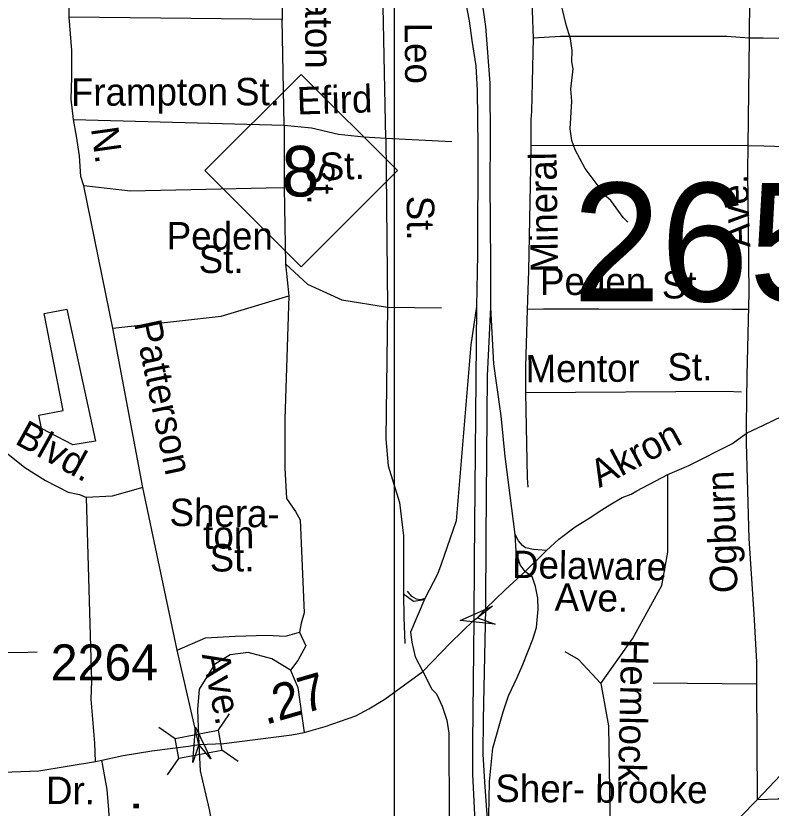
# Model space of a CAD drawing. Extents: x 1547597 to 1699558, y 810033 to 920809.
# Drawn here: x 1632413 to 1635027, y 870776 to 873519 of the extents above; entities that cross this region are included whole.
import ezdxf

# ---------------------------------------------------------------- set-up
doc = ezdxf.new("R2010")
doc.units = 0
for name, color, linetype in [('Exist Cultural Warehouse Building Footprint', 7, 'Continuous'), ('Exist Hydrographic Misc Water Feature', 7, 'Continuous'), ('Exist Road Non-System Type 51', 7, 'Continuous'), ('Exist Road Non-System Type 51 Label', 7, 'Continuous'), ('Exist Road Primary Interstate Ramp 1 Lane Attributed', 7, 'Continuous'), ('Exist Road Primary NC Shield CELL', 7, 'Continuous'), ('Exist Road Primary NC Shield Number Label', 7, 'Continuous'), ('Exist Road Primary US Divided Attributed', 7, 'Continuous'), ('Exist Road Primary US Ramp 1 Lane  Attributed', 7, 'Continuous'), ('Exist Road Secondary Mileage Hundredths English Label', 7, 'Continuous'), ('Exist Road Secondary Structure Standard Bridge Attributed CELL', 7, 'Continuous'), ('Exist Road Secondary Structure Standard Bridge CELL', 7, 'Continuous'), ('Exist Road Secondary Structure Standard Bridge Number Label', 7, 'Continuous'), ('Exist Road Secondary Type 51 Attributed', 7, 'Continuous'), ('Exist Road Secondary Type 51 Label', 7, 'Continuous'), ('Exist Road Secondary Type 51 Number Label', 7, 'Continuous'), ('Exist Road Secondary Type 51 Undivided 4 Lane Attributed', 7, 'Continuous'), ('Map Preparation Inset Cut Line', 7, 'Continuous')]:
    doc.layers.add(name, color=color, linetype=linetype)

msp = doc.modelspace()

# ---------------------------------------------------------------- linework, layer by layer
at = {"layer": 'Exist Cultural Warehouse Building Footprint'}
msp.add_lwpolyline([(1632589.3, 872503.8), (1632688.7, 872046.5), (1632611, 872034), (1632502.3, 872090), (1632492.9, 872136.7), (1632576.9, 872152.2), (1632511.6, 872488.2)], close=True, dxfattribs=at)
at = {"layer": 'Exist Hydrographic Misc Water Feature'}
msp.add_lwpolyline([(1634530.6, 872804.4), (1634515, 872820.7), (1634471.9, 872879.3), (1634456.1, 872893.6), (1634383.7, 872990.9), (1634348.8, 873055.5), (1634337.3, 873087.7), (1634332, 873127.8), (1634337.5, 873223.6), (1634334.2, 873265.7), (1634341.4, 873335.6), (1634337.7, 873359.7), (1634338.4, 873399.7), (1634333.1, 873439.8), (1634317.8, 873487.9), (1634291.7, 873600.4)], dxfattribs=at)
at = {"layer": 'Exist Road Non-System Type 51'}
for p, q in [((1634956.4, 874078.3), (1634950.7, 873442.4)), ((1634950.7, 873442.4), (1634946.9, 873068.6)), ((1634949.5, 872560.2), (1634942.7, 872275)), ((1634942.7, 872275), (1634940.2, 872102.4))]:
    msp.add_line(p, q, dxfattribs=at)
for points in [[(1633046.3, 870996.3), (1632971.2, 871323.2), (1632852.9, 871886.5), (1632748.5, 872437.3), (1632648.6, 872930.5), (1632638.7, 872962.5), (1632633.6, 873034.5), (1632623.6, 873102.6), (1632613, 873160.5), (1632604.5, 873231.1), (1632607.1, 873306.7), (1632607.2, 873354.7), (1632606.8, 873399), (1632598.3, 873514.8), (1632595.8, 873768.7), (1632615.7, 874186.4), (1632625, 874335.9), (1632629.8, 874387), (1632640.7, 874468.7), (1632657.8, 874757.4)], [(1634201.1, 874078.3), (1634200.3, 873536.4), (1634203, 873441.9)], [(1633335, 873803), (1633335, 873506.4)], [(1633694.1, 873095.5), (1633682.2, 873665.5), (1633679.4, 873785.4)], [(1633335, 873506.4), (1632598.3, 873514.8)], [(1633341.3, 873140.7), (1633335, 873506.4)], [(1634203, 873441.9), (1634197.2, 873188.5), (1634194.9, 873160.5), (1634195.6, 873069.4)], [(1634950.7, 873442.4), (1634873.7, 873448.1), (1634298, 873448.1), (1634203, 873441.9)], [(1636145.9, 873439.1), (1636095, 873438.5), (1634999.9, 873442), (1634950.7, 873442.4)], [(1632613, 873160.5), (1633341.3, 873140.7)], [(1633341.3, 873140.7), (1633342, 872923.8)], [(1633341.3, 873140.7), (1633436.7, 873131.6), (1633529.8, 873109), (1633617.3, 873100.5), (1633694.1, 873095.5)], [(1633694.1, 873095.5), (1633699.7, 872510.8)], [(1633694.1, 873095.5), (1633922.2, 873083.6)], [(1634195.6, 873069.4), (1634194.5, 872992.6), (1634187.4, 872636.8), (1634183.3, 872503)], [(1634946.9, 873068.6), (1634884.4, 873069.7), (1634195.6, 873069.4)], [(1634946.9, 873068.6), (1634945, 872980.9), (1634949.5, 872560.2)], [(1635269.9, 873060.8), (1635223.3, 873061.1), (1635001.5, 873068.4), (1634946.9, 873068.6)], [(1633342, 872923.8), (1633280.1, 872922.6), (1632810.6, 872911.9), (1632648.6, 872930.5)], [(1633342, 872923.8), (1633346.9, 872660.5)], [(1633346.9, 872660.5), (1633358.2, 872550.3)], [(1633346.9, 872660.5), (1633423.1, 872589.9), (1633541.7, 872536.2), (1633699.7, 872510.8)], [(1632748.5, 872437.3), (1632979.2, 872463.7), (1633123.9, 872479.7), (1633358.2, 872550.3)], [(1633358.2, 872550.3), (1633343.8, 872122.2), (1633343.8, 871952.7), (1633349.4, 871848.2), (1633380.5, 871803), (1633397.4, 871774.8), (1633411.5, 871452.7), (1633400.2, 871416), (1633394.6, 871384.9)], [(1633699.7, 872510.8), (1633693.2, 872054.5), (1633701.7, 871961.3), (1633741.2, 871834.1), (1633755.3, 871718.3), (1633755.3, 871517.8)], [(1633699.7, 872510.8), (1633886, 872507.9)], [(1634183.3, 872503), (1634176.5, 872305), (1634177.2, 872213.5)], [(1634948.5, 872502.2), (1634893.1, 872502.5), (1634431.2, 872503.3), (1634239.2, 872504), (1634183.3, 872503)], [(1631075.9, 872246.3), (1631186, 872249.1), (1631403.3, 872243.4), (1631643.3, 872198.2), (1631869.1, 872153), (1632027.2, 872122), (1632128.8, 872105), (1632238.9, 872082.4), (1632312.3, 872051.3), (1632374.4, 872011.8), (1632444.9, 871955.3), (1632515.5, 871910.1), (1632594.5, 871870.6), (1632634.1, 871862.1), (1632657.9, 871851.4)], [(1634925, 872216.6), (1634870.2, 872218.3), (1634177.2, 872213.5)], [(1634177.2, 872213.5), (1634183, 871919.1), (1634184.6, 871887.2)], [(1634940.2, 872102.4), (1634940.3, 872040.9), (1634950.2, 871709.1), (1634967.7, 871448), (1634976.7, 871282.2), (1634976.9, 871205.3)], [(1634437.4, 871207.7), (1634546.9, 871362.6), (1634648.3, 871547), (1634669.7, 871661.9), (1634669.6, 871930.7)], [(1632852.9, 871886.5), (1632746.9, 871856.6), (1632657.9, 871851.4)], [(1632688.4, 870937.3), (1632686.3, 871001.2), (1632674.4, 871153.1), (1632676.5, 871215.1), (1632657.9, 871851.4)], [(1633755.3, 871517.8), (1633789.2, 871492.3), (1633827.5, 871498.9)], [(1633755.3, 871517.8), (1633755.5, 871436.8), (1633759.6, 871345.6)], [(1632971.2, 871323.2), (1633070, 871366.2), (1633171.7, 871371.9), (1633281.8, 871374.7), (1633346.7, 871371.9), (1633394.6, 871384.9)], [(1633394.6, 871384.9), (1633417.2, 871338), (1633389, 871287.1), (1633363.6, 871253.2)], [(1631872.9, 871315.7), (1631912.9, 871317.7), (1632422.8, 871315.3), (1632486.6, 871317.2)], [(1633363.6, 871253.2), (1633298.7, 871292.8), (1633216.8, 871315.4), (1633154.7, 871306.9), (1633101.1, 871273), (1633047.5, 871188.3), (1633041.8, 871117.6), (1633046.3, 870996.3)], [(1634437.4, 871207.7), (1634360, 871290.5), (1634314.6, 871317.2)], [(1633363.6, 871253.2), (1633389, 871193.9), (1633403.1, 871095), (1633410.9, 871037.9)], [(1635409, 871259.1), (1634979.2, 870804.9)], [(1634437.4, 871207.7), (1634464.3, 871060.9), (1634469.7, 870693.1)], [(1634976.9, 871205.3), (1634619.2, 871208.8)], [(1634976.9, 871205.3), (1634979.2, 870804.9)], [(1633046.3, 870996.3), (1633051.3, 870905.1), (1633082, 870771.5), (1633091, 870721.5)], [(1635096.6, 870837), (1635051.2, 870807.6), (1634979.2, 870804.9)], [(1634979.2, 870804.9), (1634803.4, 870626.3), (1634712.6, 870500.8), (1634624.5, 870345.8), (1634563.1, 870236.3)]]:
    msp.add_lwpolyline(points, dxfattribs=at)
at = {"layer": 'Exist Road Primary Interstate Ramp 1 Lane Attributed'}
msp.add_lwpolyline([(1633829, 871501.8), (1633814.5, 871497), (1633800.3, 871499.5), (1633783.5, 871508.5), (1633768.5, 871527.3)], dxfattribs=at)
at = {"layer": 'Exist Road Primary NC Shield CELL'}
msp.add_lwpolyline([(1633067.8, 872983.6), (1633400.8, 873316.6), (1633733.8, 872983.6), (1633400.8, 872650.6)], close=True, dxfattribs=at)
at = {"layer": 'Exist Road Primary US Divided Attributed'}
for points in [[(1632671.1, 875055.3), (1633087.9, 874794.6), (1633197.5, 874722.3), (1633286.1, 874655), (1633366.8, 874590.1), (1633458.1, 874504), (1633573.2, 874380.4), (1633629.8, 874309.6), (1633678.6, 874242), (1633759.4, 874111.9), (1633807.1, 874021.2), (1633839.1, 873956.2), (1633875.8, 873871.2), (1633896, 873817.4), (1633927.7, 873728.6), (1633962, 873604.9), (1633982.2, 873501.6), (1633990.8, 873433.6), (1634005.3, 873345.8), (1634009.3, 873260.2), (1634011.9, 873068.1), (1634010.6, 872693.4), (1634007.6, 872512.9)], [(1634056.9, 872509), (1634056.9, 872660.3), (1634054.3, 872943.7), (1634055.6, 873084), (1634054.3, 873286.6), (1634039.6, 873481.7), (1634031.2, 873539.3), (1633992.1, 873715.6), (1633967, 873796.3), (1633940.8, 873868.1), (1633883.7, 874007.1), (1633835, 874104.2), (1633795.1, 874170)], [(1634007.6, 872512.9), (1633999, 871631.2), (1633998.2, 871426.7)], [(1634040.1, 871467.6), (1634040.4, 871713), (1634045, 872273.3), (1634056.9, 872509)], [(1634049.1, 870688.5), (1634035.7, 870867.4), (1634031, 870962.7), (1634031.8, 871083.2), (1634040.1, 871467.6)], [(1633998.2, 871426.7), (1633993.4, 871003.7), (1633993.4, 870893.3), (1634002.6, 870706.6), (1634035.7, 870464.3), (1634084.6, 870257), (1634117.7, 870123.7), (1634172.3, 869946.5)]]:
    msp.add_lwpolyline(points, dxfattribs=at)
at = {"layer": 'Exist Road Primary US Ramp 1 Lane  Attributed'}
for points in [[(1634007.6, 872512.9), (1633988.1, 872380.6), (1633936.8, 871770.4), (1633884.1, 871617.8), (1633872.2, 871586.4), (1633829, 871501.8)], [(1634141.6, 871723), (1634107.1, 871994), (1634092.6, 872134.3), (1634076.7, 872248.2), (1634067.5, 872314.4), (1634056.9, 872509)], [(1634175.9, 871595), (1634158.8, 871618.6), (1634144.7, 871665.3), (1634141.6, 871723)], [(1634249.5, 871668), (1634205, 871671.1), (1634177.3, 871676.8), (1634166.2, 871685.8), (1634153.1, 871701), (1634141.6, 871723)], [(1634049.1, 870688.5), (1634052.9, 870868.7), (1634063.5, 870983.9), (1634099.2, 871109.6), (1634118.1, 871164.4), (1634147.8, 871228.4), (1634168.2, 871273), (1634202.6, 871360.9), (1634215.3, 871401.3), (1634221.4, 871464.9), (1634219.6, 871503.4), (1634211.7, 871543.2), (1634201.1, 871574.9), (1634175.9, 871595)], [(1633829, 871501.8), (1633778.7, 871385.5), (1633783.1, 871351.2), (1633795, 871299.6), (1633821.2, 871249)], [(1633821.2, 871249), (1633852.6, 871188.2), (1633868.9, 871171.4), (1633888.9, 871128.9), (1633904.6, 871080.1), (1633911.9, 871035.6), (1633912.7, 870735.7), (1633961.6, 870658.9), (1633968.2, 870618.5), (1634002.6, 870453), (1634100.5, 870112.7), (1634172.3, 869946.5)]]:
    msp.add_lwpolyline(points, dxfattribs=at)
at = {"layer": 'Exist Road Secondary Structure Standard Bridge Attributed CELL'}
for points in [[(1634072, 871412.6), (1633950.9, 871426), (1634062.5, 871475), (1634011.1, 871435.2)], [(1633026.2, 870934.5), (1633034.7, 871056.1), (1633088.1, 870946.5), (1633046.3, 870996.3)]]:
    msp.add_lwpolyline(points, close=True, dxfattribs=at)
at = {"layer": 'Exist Road Secondary Structure Standard Bridge CELL'}
for p, q in [((1633113.1, 871045.2), (1633152.1, 871102.2)), ((1632907.6, 871056.6), (1632964.5, 871017.7)), ((1633125.9, 870977.4), (1633182.8, 870938.5)), ((1632938.6, 870891.3), (1632977.6, 870948.3))]:
    msp.add_line(p, q, dxfattribs=at)
msp.add_lwpolyline([(1632964.5, 871017.7), (1633113.1, 871045.5), (1633126.1, 870976.2), (1632977.6, 870948.3)], close=True, dxfattribs=at)
at = {"layer": 'Exist Road Secondary Type 51 Attributed'}
for points in [[(1634249.5, 871668), (1634292.4, 871707.3), (1634348.5, 871749.6), (1634402.6, 871783.7), (1634431.8, 871803.2), (1634469.1, 871825.8), (1634511.3, 871851.2), (1634542.4, 871863.4), (1634562.8, 871874.5), (1634669.6, 871930.7), (1634741.7, 871962.7), (1634891.2, 872037.5), (1634944.1, 872075.7), (1635000.5, 872102.1), (1635259.6, 872227.2)], [(1634175.9, 871595), (1634249.5, 871668)], [(1634040.1, 871467.6), (1634106.7, 871532.1), (1634175.9, 871595)], [(1633998.2, 871426.7), (1634011.1, 871435.2), (1634040.1, 871467.6)], [(1631748, 870895.6), (1631849.1, 870903.7), (1631928.9, 870895.6), (1632054.5, 870889.5), (1632492.8, 870904.8), (1632688.4, 870937.3), (1632710.4, 870941.7)]]:
    msp.add_lwpolyline(points, dxfattribs=at)
at = {"layer": 'Exist Road Secondary Type 51 Undivided 4 Lane Attributed'}
for points in [[(1633821.2, 871249), (1633917.8, 871347.9), (1633998.2, 871426.7)], [(1633410.9, 871037.9), (1633484.2, 871059.2), (1633589.8, 871095.4), (1633634.3, 871119.5), (1633690.3, 871153), (1633821.2, 871249)], [(1633046.3, 870996.3), (1633132.8, 871000.4), (1633368.2, 871030.4), (1633410.9, 871037.9)], [(1632710.4, 870941.7), (1632784.1, 870958.5), (1632884, 870974.4), (1633011.3, 870990.6), (1633046.3, 870996.3)], [(1632323.8, 870239.7), (1632410.2, 870250), (1632479.5, 870258.1), (1632547.5, 870273.9), (1632591.1, 870289.8), (1632616.3, 870300.9), (1632638.3, 870320.8), (1632664.6, 870351.2), (1632694.1, 870387.4), (1632708, 870411.4), (1632720.8, 870435.1), (1632732, 870463.3), (1632744.8, 870518), (1632748.9, 870549.9), (1632748.8, 870572), (1632750.8, 870620), (1632741.1, 870656.4), (1632738, 870708.5), (1632735, 870769.9), (1632728.8, 870840.4), (1632710.4, 870941.7)]]:
    msp.add_lwpolyline(points, dxfattribs=at)
at = {"layer": 'Map Preparation Inset Cut Line'}
for points in [[(1633724, 874749.3), (1571208, 874749.3), (1571208, 831307.2), (1633724, 831307.2)], [(1694128.9, 831307.2), (1633724, 831307.2), (1633724, 874749.3), (1694128.9, 874749.3)]]:
    msp.add_lwpolyline(points, close=True, dxfattribs=at)

# ---------------------------------------------------------------- texts
at = {"layer": 'Exist Road Non-System Type 51 Label'}
for s, rotation, p in [('Sheraton', 270.3356, (1633412.4, 873851.7)), ('Leo', 270.6029, (1633758.6, 873495.1)), ('Frampton', 0.2324, (1632603.9, 873207.3)), ('St.', 0.2324, (1633172, 873209.1)), ('Efird', 1.7831, (1633387.2, 873177.3)), ('N.', 277.8903, (1632672.9, 873129.5)), ('St.', 1.7831, (1633466.2, 872949.8)), ('Mineral', 90.8319, (1634290, 872631.3)), ('St.', 270.6265, (1633420.1, 873020.6)), ('Ave.', 91.99, (1634954.9, 872718.3)), ('St.', 270.4768, (1633766.1, 872896.1)), ('Peden', 359.9019, (1632935.2, 872710.3)), ('St.', 359.9019, (1633046, 872628.8)), ('Peden', 359.9019, (1634227.2, 872552.8)), ('St.', 359.9019, (1634648.8, 872540.7)), ('Patterson', 281.8156, (1632821.8, 872455.9)), ('Mentor', 0.4, (1634177.5, 872249.9)), ('St.', 0.4, (1634668.5, 872256.1)), ('Blvd.', 330.9401, (1632405.9, 872039.9)), ('Ogburn', 91.9513, (1634911.4, 871522)), ('Shera-', 359.1411, (1632944.6, 871753.2)), ('ton', 0.3356, (1633061.9, 871674.3)), ('St.', 0.2571, (1633084.3, 871595.2)), ('Delaware', 359.0485, (1634129.7, 871573)), ('Ave.', 359.0485, (1634277.4, 871459.8)), ('Hemlock', 268.7404, (1634508.6, 871362.8)), ('Sher- brooke', 359.6195, (1634072.4, 870797.5))]:
    msp.add_text(s, height=95, rotation=rotation, dxfattribs=at).set_placement(p)
at = {"layer": 'Exist Road Primary NC Shield Number Label'}
msp.add_text('8', height=175, dxfattribs=at).set_placement((1633332.9, 872893.9))
at = {"layer": 'Exist Road Secondary Mileage Hundredths English Label'}
for s, rotation, p in [('.27', 16.2433, (1633277, 871063.9)), ('.19', 270.1593, (1632819.4, 870807))]:
    msp.add_text(s, height=125, rotation=rotation, dxfattribs=at).set_placement(p)
at = {"layer": 'Exist Road Secondary Structure Standard Bridge Number Label'}
msp.add_text('265', height=410.1, dxfattribs=at).set_placement((1634339.8, 872530.7))
at = {"layer": 'Exist Road Secondary Type 51 Label'}
for s, rotation, p in [('Akron', 28.0157, (1634432.7, 871883.7)), ('Ave.', 281.56, (1633056.5, 871307.6)), ('Dr.', 359.6024, (1632517.3, 870790.5))]:
    msp.add_text(s, height=95, rotation=rotation, dxfattribs=at).set_placement(p)
at = {"layer": 'Exist Road Secondary Type 51 Number Label'}
msp.add_text('2264', height=125, dxfattribs=at).set_placement((1632533.9, 871218.1))

doc.saveas('drawing.dxf')
